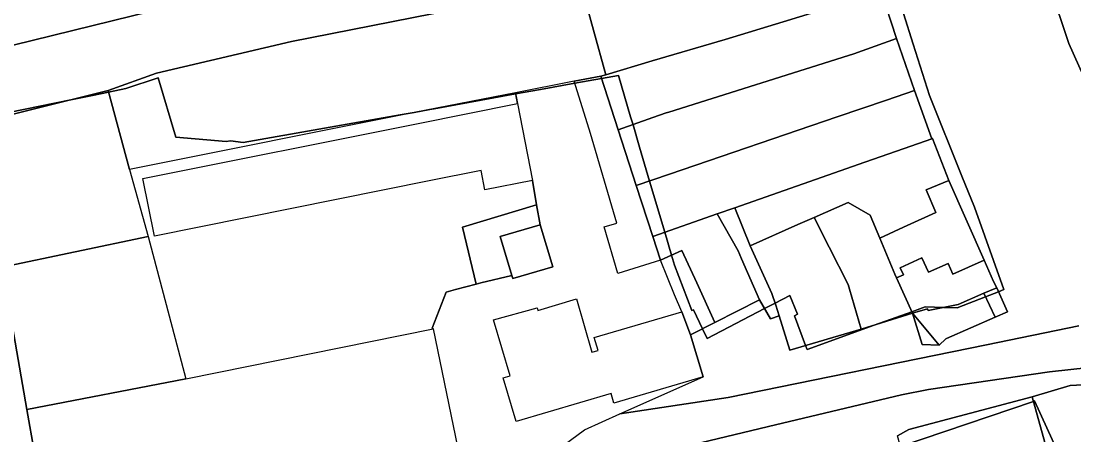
# Model space of a CAD drawing. Extents: x -521939 to -516426, y -1197857 to -1189551.
# Drawn here: x -520116.1 to -519915.6, y -1191802.6 to -1191723.7 of the extents above; entities that cross this region are included whole.
import ezdxf

# ---------------------------------------------------------------- set-up
doc = ezdxf.new("R2010")
doc.units = 0
for name, color, linetype in [('95590013', 7, 'Continuous'), ('95640013', 7, 'Continuous'), ('95660013', 7, 'Continuous')]:
    doc.layers.add(name, color=color, linetype=linetype)

msp = doc.modelspace()

# ---------------------------------------------------------------- linework, layer by layer
at = {"layer": '95590013'}
for points in [[(-520056.99, -1191714.12), (-520079.88, -1191719), (-520117.54, -1191728.29), (-520195.07, -1191744.03), (-520198.93, -1191730.63), (-520109.85, -1191713.55), (-520048.22, -1191701.13), (-520023.69, -1191696.19), (-520022.04, -1191707.78), (-520048.71, -1191712.61), (-520053.82, -1191713.54)], [(-520201.52, -1191757.27), (-520210.26, -1191747.11), (-520195.07, -1191744.03), (-520117.54, -1191728.29), (-520079.88, -1191719), (-520056.99, -1191714.12), (-520053.82, -1191713.54), (-520048.71, -1191712.61), (-520022.04, -1191707.78), (-520020.02, -1191719.01), (-520033.89, -1191721.58), (-520064.57, -1191727.63), (-520090.26, -1191733.61), (-520099.5, -1191736.96), (-520185.24, -1191758.27), (-520189.75, -1191759.39), (-520197.9, -1191761.48)], [(-520041.24, -1191741.15), (-520095.39, -1191751.99), (-520099.5, -1191736.96), (-520090.26, -1191733.61), (-520064.57, -1191727.63), (-520033.89, -1191721.58), (-520020.02, -1191719.01), (-520019.34, -1191721.59), (-520011.74, -1191720.13), (-520012.35, -1191717.39), (-520009.39, -1191716.87), (-520004.72, -1191733.94), (-520005.69, -1191734.2), (-520010.73, -1191735.19), (-520021.93, -1191737.38)]]:
    msp.add_lwpolyline(points, close=True, dxfattribs=at)
at = {"layer": '95640013'}
for points in [[(-520007.69, -1191461.01), (-520000.77, -1191477.2), (-519992.85, -1191498.72), (-519960.21, -1191597.05), (-519945.56, -1191641.36), (-519916.57, -1191728.01), (-519911.92, -1191738.32)], [(-520001.92, -1191461.39), (-519995.8, -1191475.78), (-519988.12, -1191496.63), (-519987.95, -1191497.1), (-519979.96, -1191521.18), (-519962.02, -1191575.25), (-519951.7, -1191606.35), (-519940.4, -1191640.9), (-519914.37, -1191718.97), (-519913.17, -1191722.18), (-519904.59, -1191745.15), (-519904.11, -1191746.27), (-519904.75, -1191746.53), (-519911.92, -1191738.32), (-519916.57, -1191728.01), (-519945.56, -1191641.36), (-519960.21, -1191597.05), (-519992.85, -1191498.72), (-520000.77, -1191477.2), (-520007.69, -1191461.01)], [(-519914.66, -1191781.8), (-519932.25, -1191785.42), (-519981.45, -1191795.45), (-520002.03, -1191798.56), (-519986.18, -1191791.5), (-519988.61, -1191783.49), (-519983.97, -1191781.13), (-519975.46, -1191776.81), (-519973.38, -1191780.42), (-519971.72, -1191779.87), (-519969.69, -1191786.44), (-519956.07, -1191782.43), (-519946.34, -1191779.4), (-519944.46, -1191785.36), (-519941.27, -1191785.44), (-519939.96, -1191784.28), (-519939.82, -1191784.22), (-519930.56, -1191780.13), (-519928.26, -1191779.12), (-519930.29, -1191774.52), (-519930.88, -1191773.31), (-519932.66, -1191769.26), (-519939.38, -1191754.11), (-519942.51, -1191746.12), (-519942.66, -1191746.15), (-519945.95, -1191736.95), (-519949.34, -1191727.04), (-519952.36, -1191717.83)], [(-520010.73, -1191735.19), (-520021.93, -1191737.38)], [(-520007.63, -1191745.14), (-520010.73, -1191735.19)], [(-520021.93, -1191737.38), (-520041.24, -1191741.15)], [(-520021.53, -1191739.43), (-520021.93, -1191737.38)], [(-520021.93, -1191737.38), (-520021.53, -1191739.43)], [(-520040.77, -1191743.28), (-520021.53, -1191739.43)], [(-520021.53, -1191739.43), (-520018.69, -1191754.09)], [(-520041.24, -1191741.15), (-520095.39, -1191751.99)], [(-520092.89, -1191753.71), (-520040.77, -1191743.28)], [(-520002.44, -1191771.82), (-520005.05, -1191762.92), (-520002.62, -1191762.2), (-520007.63, -1191745.14)], [(-520095.39, -1191751.99), (-520091.89, -1191764.75)], [(-520018.69, -1191754.09), (-520027.75, -1191755.85), (-520028.46, -1191752.21), (-520038.34, -1191754.17)], [(-520090.67, -1191764.69), (-520092.89, -1191753.71)], [(-520038.34, -1191754.17), (-520090.67, -1191764.69)], [(-520017.89, -1191758.75), (-520018.69, -1191754.09)], [(-520018.69, -1191754.09), (-520017.89, -1191758.75)], [(-520029.39, -1191773.82), (-520032, -1191763), (-520017.89, -1191758.75)], [(-520017.89, -1191758.75), (-520032, -1191763), (-520029.39, -1191773.82)], [(-520017.24, -1191762.51), (-520017.89, -1191758.75)], [(-520017.89, -1191758.75), (-520017.24, -1191762.51)], [(-520022.59, -1191772.19), (-520024.82, -1191764.79), (-520017.24, -1191762.51)], [(-520017.24, -1191762.51), (-520024.82, -1191764.79)], [(-520022.59, -1191772.19), (-520022.41, -1191772.79), (-520014.83, -1191770.51), (-520017.24, -1191762.51)], [(-520017.24, -1191762.51), (-520014.83, -1191770.51), (-520022.41, -1191772.79), (-520022.59, -1191772.19)], [(-520091.89, -1191764.75), (-520084.71, -1191791.85)], [(-520024.82, -1191764.79), (-520022.59, -1191772.19)], [(-519994.31, -1191769.26), (-520002.44, -1191771.82)], [(-519991.67, -1191775.9), (-519994.31, -1191769.26)], [(-520029.39, -1191773.82), (-520028.49, -1191773.6), (-520022.59, -1191772.19)], [(-520022.59, -1191772.19), (-520028.49, -1191773.6), (-520029.39, -1191773.82)], [(-520037.58, -1191782.36), (-520037.79, -1191782.2), (-520035.11, -1191775.34), (-520033.33, -1191774.87), (-520029.39, -1191773.82)], [(-520029.39, -1191773.82), (-520033.33, -1191774.87)], [(-520033.33, -1191774.87), (-520035.11, -1191775.34), (-520037.79, -1191782.2), (-520037.58, -1191782.36)], [(-519990.23, -1191779.13), (-519991.67, -1191775.9)], [(-520021.8, -1191800), (-520024.29, -1191791.7), (-520022.95, -1191791.3), (-520026.08, -1191780.62), (-520017.81, -1191778.35)], [(-520017.81, -1191778.35), (-520017.66, -1191778.83)], [(-520017.66, -1191778.83), (-520010.31, -1191776.63)], [(-520010.31, -1191776.63), (-520007.38, -1191786.8), (-520006.18, -1191786.46), (-520006.94, -1191784.03), (-519990.23, -1191779.13)], [(-520084.71, -1191791.85), (-520037.58, -1191782.36)], [(-520037.58, -1191782.36), (-520032.53, -1191806.97)], [(-520014.11, -1191805.56), (-520008.78, -1191801.57), (-520002.03, -1191798.56), (-519981.45, -1191795.45), (-519932.25, -1191785.42), (-519914.66, -1191781.8)], [(-519991.21, -1191805.18), (-519972.41, -1191800.67), (-519948.39, -1191794.95), (-519943.26, -1191793.93), (-519920.23, -1191790.55), (-519912.66, -1191789.74), (-519905.97, -1191789.15), (-519899.49, -1191788.87), (-519894.81, -1191788.88), (-519885.06, -1191789.58), (-519881.98, -1191790.14), (-519879.25, -1191790.68), (-519873.45, -1191792.22), (-519866.29, -1191794.43), (-519861.49, -1191796.98), (-519851.18, -1191801.06), (-519838.85, -1191804.06)], [(-519912.66, -1191789.74), (-519920.23, -1191790.55), (-519943.26, -1191793.93), (-519948.39, -1191794.95), (-519972.41, -1191800.67), (-519991.21, -1191805.18)], [(-519986.18, -1191791.5), (-520003.19, -1191796.52), (-520003.72, -1191794.67)], [(-520002.03, -1191798.56), (-519986.18, -1191791.5)], [(-519851.62, -1191802.83), (-519871.03, -1191794.26), (-519888.52, -1191791.71), (-519916.31, -1191793.17), (-519923.55, -1191795.32), (-519947.02, -1191801.53), (-519949.17, -1191802.72)], [(-519920.18, -1191807.45), (-519923.55, -1191795.32), (-519916.31, -1191793.17), (-519888.52, -1191791.71), (-519871.03, -1191794.26), (-519851.62, -1191802.83)], [(-520003.72, -1191794.67), (-520021.8, -1191800)], [(-520016.05, -1191807.34), (-520014.11, -1191805.56), (-520008.78, -1191801.57), (-520002.03, -1191798.56)]]:
    msp.add_lwpolyline(points, dxfattribs=at)
for points in [[(-520004.72, -1191733.94), (-520009.39, -1191716.87), (-519991.32, -1191713.72), (-519982.02, -1191712.11), (-519977.17, -1191711.04), (-519968.34, -1191709.1), (-519965.99, -1191708.41), (-519956.45, -1191705.61), (-519952.36, -1191717.83), (-519957.83, -1191719.68), (-519961.65, -1191720.99), (-519970.93, -1191723.83), (-519981.99, -1191727.2), (-519995.91, -1191731.3)], [(-520002.37, -1191744.43), (-520005.69, -1191734.2), (-520004.72, -1191733.94), (-519995.91, -1191731.3), (-519981.99, -1191727.2), (-519970.93, -1191723.83), (-519961.65, -1191720.99), (-519957.83, -1191719.68), (-519952.36, -1191717.83), (-519949.34, -1191727.04), (-519957.51, -1191729.93), (-519958.5, -1191730.28), (-519992.72, -1191741.05), (-519993.2, -1191741.2), (-519995.74, -1191742.09)], [(-519998.92, -1191755.07), (-520002.37, -1191744.43), (-519995.74, -1191742.09), (-519993.2, -1191741.2), (-519992.72, -1191741.05), (-519958.5, -1191730.28), (-519957.51, -1191729.93), (-519949.34, -1191727.04), (-519945.95, -1191736.95), (-519951.25, -1191738.76), (-519960.7, -1191741.99), (-519992.57, -1191752.9)], [(-520010.73, -1191735.19), (-520005.69, -1191734.2), (-520002.37, -1191744.43), (-519998.92, -1191755.07), (-519995.78, -1191764.75), (-519994.31, -1191769.26), (-520002.44, -1191771.82), (-520005.05, -1191762.92), (-520002.62, -1191762.2), (-520007.63, -1191745.14)], [(-520171.08, -1191786.51), (-520185.24, -1191758.27), (-520099.5, -1191736.96), (-520095.39, -1191751.99), (-520091.89, -1191764.75), (-520119.69, -1191770.62), (-520114.94, -1191797.7), (-520106.18, -1191847.24)], [(-519995.78, -1191764.75), (-519998.92, -1191755.07), (-519992.57, -1191752.9), (-519960.7, -1191741.99), (-519951.25, -1191738.76), (-519945.95, -1191736.95), (-519942.66, -1191746.15), (-519947.94, -1191748), (-519955.39, -1191750.61), (-519980.14, -1191759.27), (-519983.54, -1191760.46)], [(-520018.69, -1191754.09), (-520027.75, -1191755.85), (-520028.46, -1191752.21), (-520038.34, -1191754.17), (-520090.67, -1191764.69), (-520092.89, -1191753.71), (-520040.77, -1191743.28), (-520021.53, -1191739.43)], [(-519939.38, -1191754.11), (-519943.71, -1191755.87), (-519941.86, -1191760.22), (-519947.33, -1191762.69), (-519948.02, -1191763.01), (-519952.53, -1191765.1), (-519954.39, -1191760.67), (-519958.59, -1191758.28), (-519965.08, -1191761.14), (-519968.15, -1191762.49), (-519977.25, -1191766.51), (-519980.14, -1191759.27), (-519955.39, -1191750.61), (-519947.94, -1191748), (-519942.66, -1191746.15), (-519942.51, -1191746.12)], [(-519932.66, -1191769.26), (-519938.67, -1191771.93), (-519939.56, -1191769.92), (-519943.3, -1191771.54), (-519944.54, -1191768.84), (-519948.66, -1191770.76), (-519948.06, -1191772.06), (-519949.38, -1191772.64), (-519949.7, -1191771.93), (-519952.53, -1191765.1), (-519948.02, -1191763.01), (-519947.33, -1191762.69), (-519941.86, -1191760.22), (-519943.71, -1191755.87), (-519939.38, -1191754.11)], [(-519946.34, -1191779.4), (-519956.07, -1191782.43), (-519958.32, -1191774.8), (-519958.58, -1191773.89), (-519962.2, -1191766.79), (-519965.08, -1191761.14), (-519958.59, -1191758.28), (-519954.39, -1191760.67), (-519952.53, -1191765.1), (-519949.7, -1191771.93), (-519949.38, -1191772.64)], [(-519983.97, -1191781.13), (-519987.4, -1191773.6), (-519990.22, -1191767.41), (-519994.31, -1191769.26), (-519995.78, -1191764.75), (-519983.54, -1191760.46), (-519979.54, -1191767.52), (-519978.89, -1191769), (-519975.46, -1191776.81)], [(-519975.46, -1191776.81), (-519978.89, -1191769), (-519979.54, -1191767.52), (-519983.54, -1191760.46), (-519980.14, -1191759.27), (-519977.25, -1191766.51), (-519973.1, -1191775.61), (-519972.35, -1191777.84), (-519971.72, -1191779.87), (-519973.38, -1191780.42)], [(-519972.35, -1191777.84), (-519973.1, -1191775.61), (-519977.25, -1191766.51), (-519968.15, -1191762.49), (-519965.08, -1191761.14), (-519962.2, -1191766.79), (-519958.58, -1191773.89), (-519958.32, -1191774.8), (-519956.07, -1191782.43), (-519969.69, -1191786.44), (-519971.72, -1191779.87)], [(-520114.94, -1191797.7), (-520119.69, -1191770.62), (-520091.89, -1191764.75), (-520084.71, -1191791.85)], [(-519994.31, -1191769.26), (-519990.22, -1191767.41), (-519987.4, -1191773.6), (-519983.97, -1191781.13), (-519988.61, -1191783.49), (-519990.23, -1191779.13), (-519991.67, -1191775.9)], [(-519943.45, -1191778.54), (-519946.34, -1191779.4), (-519949.38, -1191772.64), (-519948.06, -1191772.06), (-519948.66, -1191770.76), (-519944.54, -1191768.84), (-519943.3, -1191771.54), (-519939.56, -1191769.92), (-519938.67, -1191771.93), (-519932.66, -1191769.26), (-519930.88, -1191773.31), (-519930.29, -1191774.52), (-519931.67, -1191775.13), (-519932.72, -1191775.59), (-519937.61, -1191777.74), (-519943.34, -1191778.83)], [(-519932.72, -1191775.59), (-519931.67, -1191775.13), (-519930.29, -1191774.52), (-519928.26, -1191779.12), (-519930.56, -1191780.13)], [(-519941.27, -1191785.44), (-519946.34, -1191779.4), (-519943.45, -1191778.54), (-519943.34, -1191778.83), (-519937.61, -1191777.74), (-519932.72, -1191775.59), (-519930.56, -1191780.13), (-519939.82, -1191784.22), (-519939.96, -1191784.28)], [(-519986.18, -1191791.5), (-520003.19, -1191796.52), (-520003.72, -1191794.67), (-520021.8, -1191800), (-520024.29, -1191791.7), (-520022.95, -1191791.3), (-520026.08, -1191780.62), (-520017.81, -1191778.35), (-520017.66, -1191778.83), (-520010.31, -1191776.63), (-520007.38, -1191786.8), (-520006.18, -1191786.46), (-520006.94, -1191784.03), (-519990.23, -1191779.13), (-519988.61, -1191783.49)], [(-519946.34, -1191779.4), (-519941.27, -1191785.44), (-519944.46, -1191785.36)], [(-520114.94, -1191797.7), (-520084.71, -1191791.85), (-520037.58, -1191782.36), (-520032.53, -1191806.97), (-520029.72, -1191820.71), (-520027.04, -1191833.79), (-520044.99, -1191838.35), (-520068.5, -1191844.29), (-520078.22, -1191846.75), (-520095.58, -1191851.22), (-520105.09, -1191853.21), (-520106.18, -1191847.24)], [(-519946.89, -1191833.84), (-519954.33, -1191816.57), (-519947.47, -1191814.34), (-519946.08, -1191813.89), (-519949.17, -1191802.72), (-519947.02, -1191801.53), (-519923.55, -1191795.32), (-519920.18, -1191807.45), (-519925.49, -1191808.87), (-519924.56, -1191812.36), (-519931.93, -1191814.14), (-519932.56, -1191814.31), (-519937.77, -1191815.73), (-519930.8, -1191834.36), (-519932.33, -1191842.1), (-519946.04, -1191842.77)]]:
    msp.add_lwpolyline(points, close=True, dxfattribs=at)
at = {"layer": '95660013'}
for points in [[(-520183.67, -1191754.48), (-520106.6, -1191738.72), (-520102.48, -1191737.88), (-520099.42, -1191737.26), (-520096.11, -1191736.58), (-520089.98, -1191734.55), (-520086.6, -1191745.86), (-520077, -1191746.68), (-520076.16, -1191746.55), (-520073.75, -1191746.82), (-520043.89, -1191741.56), (-520041.24, -1191741.15), (-520038.25, -1191740.57), (-520037.42, -1191740.42), (-520021.89, -1191737.6), (-520017.17, -1191736.75), (-520010.61, -1191735.56), (-520005.55, -1191734.64), (-520002.33, -1191734.06), (-520000, -1191741.95), (-519999.54, -1191743.5), (-519998.29, -1191747.76), (-519996.39, -1191754.2), (-519993.51, -1191763.95), (-519992.22, -1191768.31), (-519991.65, -1191770.24), (-519988.36, -1191778.86), (-519988.04, -1191778.75), (-519986.33, -1191782.33), (-519985.43, -1191784.22), (-519974.49, -1191778.5), (-519972.48, -1191777.45), (-519969.69, -1191775.99), (-519968.2, -1191779.54), (-519968.82, -1191779.85), (-519966.67, -1191785.55), (-519966.4, -1191786.27), (-519953.63, -1191781.67), (-519946.47, -1191779.09), (-519943.94, -1191778.18), (-519940.38, -1191778.27), (-519937.82, -1191778.33), (-519932.41, -1191776.23), (-519929.95, -1191775.28), (-519928.92, -1191774.88), (-519934.53, -1191759.15), (-519936.94, -1191753.27), (-519943.06, -1191737.87), (-519946.2, -1191728.1), (-519953.55, -1191704.71)], [(-519953.55, -1191704.71), (-519946.2, -1191728.1), (-519943.06, -1191737.87), (-519936.94, -1191753.27), (-519934.53, -1191759.15), (-519928.92, -1191774.88), (-519929.95, -1191775.28), (-519932.41, -1191776.23), (-519937.82, -1191778.33), (-519940.38, -1191778.27), (-519943.94, -1191778.18), (-519946.47, -1191779.09), (-519953.63, -1191781.67), (-519966.4, -1191786.27), (-519966.67, -1191785.55), (-519968.82, -1191779.85), (-519968.2, -1191779.54), (-519969.69, -1191775.99), (-519972.48, -1191777.45), (-519974.49, -1191778.5), (-519985.43, -1191784.22), (-519986.33, -1191782.33), (-519988.04, -1191778.75), (-519988.36, -1191778.86), (-519991.65, -1191770.24), (-519992.22, -1191768.31), (-519993.51, -1191763.95), (-519996.39, -1191754.2), (-519998.29, -1191747.76), (-519999.54, -1191743.5), (-520000, -1191741.95), (-520002.33, -1191734.06), (-520005.55, -1191734.64), (-520010.61, -1191735.56), (-520017.17, -1191736.75), (-520021.89, -1191737.6), (-520037.42, -1191740.42), (-520038.25, -1191740.57), (-520041.24, -1191741.15), (-520043.89, -1191741.56), (-520073.75, -1191746.82), (-520076.16, -1191746.55), (-520077, -1191746.68), (-520086.6, -1191745.86), (-520089.98, -1191734.55), (-520096.11, -1191736.58), (-520099.42, -1191737.26), (-520102.48, -1191737.88), (-520106.6, -1191738.72), (-520183.67, -1191754.48)], [(-519917.4, -1191808.59), (-519923.11, -1191796.1), (-519923.31, -1191796.17), (-519948.6, -1191804.77)], [(-519948.6, -1191804.77), (-519923.31, -1191796.17), (-519923.11, -1191796.1), (-519917.4, -1191808.59)]]:
    msp.add_lwpolyline(points, dxfattribs=at)

doc.saveas('drawing.dxf')
